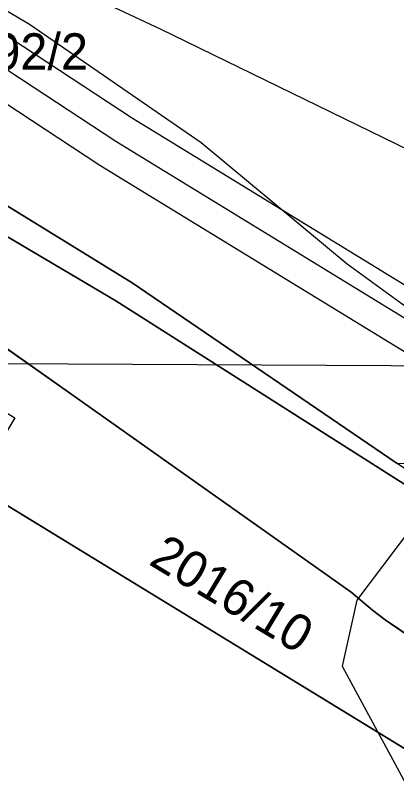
# Model space of a CAD drawing. Extents: x -706130 to -698555, y -971544 to -967260.
# Drawn here: x -705045.62 to -705024.67, y -969546.36 to -969504.03 of the extents above; entities that cross this region are included whole.
import ezdxf

# ---------------------------------------------------------------- set-up
doc = ezdxf.new("R2010")
doc.units = 0
for name, color, linetype in [('CHKO_Luzicke hory zonace S', 7, 'Continuous'), ('KN_Hranice_parcel', 7, 'Continuous'), ('KN_Parcelni cisla', 7, 'Continuous'), ('KN_Polygon parcely', 7, 'Continuous'), ('KN_POZEMKY_14_OSTATNI PLOCHA', 7, 'Continuous'), ('KN_POZEMKY_7_TTP', 7, 'Continuous'), ('KN_VYUZITI_16_ostatni plocha_silnice', 7, 'Continuous'), ('KN_VYUZITI_26_ostatni plocha_jina plocha', 7, 'Continuous'), ('KN_Věcná břemena k části', 7, 'Continuous'), ('Koridor cyklostezka Svate Zdislavy N', 7, 'Continuous'), ('Koridor cyklostezka Svate Zdislavy srafy N', 7, 'Continuous'), ('OP lesa 30 m', 7, 'Continuous'), ('OP silnic S', 7, 'Continuous'), ('Plochy doprava silniční - silnice I třídy S', 7, 'Continuous'), ('Plochy přírodní - nelesní S', 7, 'Continuous'), ('Plochy verejnych prostranstvi - komunikace ostatni S', 7, 'Continuous'), ('Regulační bloky v krajině S', 7, 'Continuous'), ('Regulační bloky zastavěné S', 7, 'Continuous'), ('Trasy cykloturistické N', 7, 'Continuous'), ('Vodovodní řad - přiváděcí S', 7, 'Continuous'), ('VPS dopravni infrastruktury_obrys N', 7, 'Continuous'), ('VPS dopravni infrastruktury_plochy N', 7, 'Continuous'), ('VÝŠKOPIS_vrstevnice zesílená', 7, 'Continuous'), ('Zastavene uzemi N', 7, 'Continuous'), ('Zastavene uzemi plochy N', 7, 'Continuous'), ('Zábory hodnocené - koridory', 7, 'Continuous')]:
    doc.layers.add(name, color=color, linetype=linetype)

msp = doc.modelspace()

# ---------------------------------------------------------------- linework, layer by layer
at = {"layer": 'CHKO_Luzicke hory zonace S'}
msp.add_lwpolyline([(-705014.53, -969535.42), (-705024.63, -969528.62), (-705039.21, -969518.7), (-705059.6, -969506.18), (-705075.72, -969497.41), (-705091.71, -969490.62), (-705116.55, -969481.59), (-705126.99, -969479.32), (-705132.21, -969479.18), (-705133.27, -969475.75), (-705146.35, -969456.57), (-705145.16, -969456.15), (-705152.67, -969413.52)], dxfattribs=at)
at = {"layer": 'KN_Hranice_parcel'}
for p, q in [((-705039.21, -969518.7), (-705024.63, -969528.62)), ((-705021.07, -969546.2), (-705047.88, -969529.83))]:
    msp.add_line(p, q, dxfattribs=at)
for points in [[(-705126.99, -969479.32), (-705116.55, -969481.59), (-705091.71, -969490.62), (-705075.72, -969497.41), (-705059.6, -969506.18), (-705039.21, -969518.7)], [(-705131.57, -969479.91), (-705082.27, -969495.28), (-705076.09, -969498.44), (-705040.1, -969519.7), (-705016.29, -969534.8)], [(-705079.27, -969503.37), (-705060.81, -969512.91), (-705048.73, -969520.47), (-705044.18, -969523.67), (-705042.71, -969524.71), (-705027.17, -969535.68), (-705026, -969536.68), (-705025.29, -969537.2), (-705009.64, -969547.95)]]:
    msp.add_lwpolyline(points, dxfattribs=at)
at = {"layer": 'KN_Polygon parcely'}
for points in [[(-704980.23, -969480.03), (-705009.37, -969485.17), (-705024.74, -969477.68), (-705071.48, -969455.87), (-705090.93, -969450.05), (-705113.96, -969453.61), (-705146.35, -969456.57), (-705133.27, -969475.75), (-705132.21, -969479.18), (-705126.99, -969479.32), (-705116.55, -969481.59), (-705091.71, -969490.62), (-705075.72, -969497.41), (-705059.6, -969506.18), (-705039.21, -969518.7), (-705024.63, -969528.62), (-704993.44, -969527.17)], [(-705016.29, -969534.8), (-705014.53, -969535.42), (-705016.68, -969533.99), (-705019.48, -969532.13), (-705024.63, -969528.62), (-705039.21, -969518.7), (-705059.6, -969506.18), (-705075.72, -969497.41), (-705091.71, -969490.62), (-705116.55, -969481.59), (-705126.99, -969479.32), (-705132.21, -969479.18), (-705131.57, -969479.91), (-705082.27, -969495.28), (-705076.09, -969498.44), (-705040.1, -969519.7)], [(-705044.18, -969523.67), (-705042.71, -969524.71), (-705027.17, -969535.68), (-705026, -969536.68), (-705025.29, -969537.2), (-705009.64, -969547.95), (-705006.71, -969549.95), (-705005.14, -969551.95), (-705004.18, -969554.85), (-705003.93, -969557.88), (-704993.19, -969565.76), (-704968.76, -969565.67), (-704982.48, -969557.83), (-705016.29, -969534.8), (-705040.1, -969519.7), (-705076.09, -969498.44), (-705082.27, -969495.28), (-705131.57, -969479.91), (-705123.86, -969488.76), (-705120.48, -969489.13), (-705100.16, -969494.65), (-705079.27, -969503.37), (-705060.81, -969512.91), (-705048.73, -969520.47)], [(-705073.39, -969509.25), (-705045.65, -969526.12), (-705047.88, -969529.83), (-705021.07, -969546.2), (-705017.41, -969546.07), (-705012.79, -969546.89), (-705009.64, -969547.95), (-705025.29, -969537.2), (-705026, -969536.68), (-705027.17, -969535.68), (-705042.71, -969524.71), (-705044.18, -969523.67), (-705048.73, -969520.47), (-705060.81, -969512.91), (-705079.27, -969503.37), (-705100.16, -969494.65), (-705096.98, -969497.5), (-705095.15, -969499.96), (-705093.94, -969502.76), (-705093.38, -969504.69), (-705084.63, -969507.92), (-705075.81, -969513.24)]]:
    msp.add_lwpolyline(points, close=True, dxfattribs=at)
msp.add_lwpolyline([(-705089.61, -969531.62), (-705086.69, -969536.97), (-705083.98, -969539.98), (-705072.53, -969547), (-705059.79, -969554.91), (-705055.12, -969556.92), (-705052.15, -969557.53), (-705049.12, -969557.75), (-705043.1, -969556.9), (-705038.37, -969555), (-705023.13, -969546.82), (-705021.07, -969546.2), (-705047.88, -969529.83), (-705050.54, -969534.25), (-705059.89, -969528.59), (-705061.74, -969531.65), (-705068.16, -969527.77), (-705066.3, -969524.71), (-705071.95, -969521.29), (-705078.34, -969517.42), (-705075.81, -969513.24), (-705084.63, -969507.92), (-705093.38, -969504.69)], dxfattribs=at)
at = {"layer": 'KN_POZEMKY_14_OSTATNI PLOCHA'}
for p, q in [((-705040.1, -969519.7), (-705076.09, -969498.44)), ((-705076.09, -969498.44), (-705040.1, -969519.7)), ((-705039.21, -969518.7), (-705059.6, -969506.18)), ((-705059.6, -969506.18), (-705039.21, -969518.7)), ((-705024.63, -969528.62), (-705039.21, -969518.7)), ((-705039.21, -969518.7), (-705024.63, -969528.62)), ((-705016.29, -969534.8), (-705040.1, -969519.7)), ((-705040.1, -969519.7), (-705016.29, -969534.8)), ((-705048.73, -969520.47), (-705044.18, -969523.67)), ((-705044.18, -969523.67), (-705048.73, -969520.47)), ((-705044.18, -969523.67), (-705042.71, -969524.71)), ((-705042.71, -969524.71), (-705044.18, -969523.67)), ((-705042.71, -969524.71), (-705027.17, -969535.68)), ((-705027.17, -969535.68), (-705042.71, -969524.71)), ((-705021.07, -969546.2), (-705047.88, -969529.83)), ((-705027.17, -969535.68), (-705026, -969536.68)), ((-705026, -969536.68), (-705027.17, -969535.68)), ((-705026, -969536.68), (-705025.29, -969537.2)), ((-705025.29, -969537.2), (-705026, -969536.68)), ((-705025.29, -969537.2), (-705009.64, -969547.95)), ((-705009.64, -969547.95), (-705025.29, -969537.2))]:
    msp.add_line(p, q, dxfattribs=at)
at = {"layer": 'KN_POZEMKY_7_TTP'}
msp.add_line((-705047.88, -969529.83), (-705021.07, -969546.2), dxfattribs=at)
at = {"layer": 'KN_VYUZITI_16_ostatni plocha_silnice'}
for p, q in [((-705040.1, -969519.7), (-705076.09, -969498.44)), ((-705076.09, -969498.44), (-705040.1, -969519.7)), ((-705059.6, -969506.18), (-705039.21, -969518.7)), ((-705039.21, -969518.7), (-705024.63, -969528.62)), ((-705016.29, -969534.8), (-705040.1, -969519.7)), ((-705040.1, -969519.7), (-705016.29, -969534.8)), ((-705048.73, -969520.47), (-705044.18, -969523.67)), ((-705044.18, -969523.67), (-705048.73, -969520.47)), ((-705044.18, -969523.67), (-705042.71, -969524.71)), ((-705042.71, -969524.71), (-705044.18, -969523.67)), ((-705042.71, -969524.71), (-705027.17, -969535.68)), ((-705027.17, -969535.68), (-705042.71, -969524.71)), ((-705021.07, -969546.2), (-705047.88, -969529.83)), ((-705027.17, -969535.68), (-705026, -969536.68)), ((-705026, -969536.68), (-705027.17, -969535.68)), ((-705026, -969536.68), (-705025.29, -969537.2)), ((-705025.29, -969537.2), (-705026, -969536.68)), ((-705025.29, -969537.2), (-705009.64, -969547.95)), ((-705009.64, -969547.95), (-705025.29, -969537.2))]:
    msp.add_line(p, q, dxfattribs=at)
at = {"layer": 'KN_VYUZITI_26_ostatni plocha_jina plocha'}
for p, q in [((-705039.21, -969518.7), (-705059.6, -969506.18)), ((-705024.63, -969528.62), (-705039.21, -969518.7))]:
    msp.add_line(p, q, dxfattribs=at)
at = {"layer": 'KN_Věcná břemena k části'}
msp.add_lwpolyline([(-705145.48, -969457.85), (-705131.77, -969470.93), (-705123.7, -969476.62), (-705114.03, -969480.2), (-705097.79, -969484.2), (-705080.36, -969490.95), (-705066.06, -969496.84), (-705054.57, -969503.32), (-705040.97, -969512.24), (-705018.52, -969525.97), (-705015.19, -969528.18), (-705009.93, -969527.94), (-705016.78, -969523.39), (-705039.23, -969509.66), (-705053.05, -969500.58), (-705064.6, -969494.08), (-705079.45, -969487.96), (-705096.85, -969481.21), (-705113.17, -969477.21), (-705122.21, -969473.85), (-705129.75, -969468.53), (-705142.65, -969456.23), (-705146.35, -969456.57)], close=True, dxfattribs=at)
at = {"layer": 'Koridor cyklostezka Svate Zdislavy N'}
for points in [[(-705109.699, -969476.376), (-705076.163, -969488.893), (-705055.345, -969498.291), (-705044.853, -969504.511), (-705035.409, -969511), (-705027.378, -969517.671), (-705021.752, -969521.76), (-705017.908, -969523.62), (-705015.841, -969524.296), (-705011.679, -969524.869), (-705007.768, -969525.068), (-704981.683, -969524.133), (-704977.654, -969524.142), (-704970.406, -969524.796), (-704964.651, -969526.23), (-704954.006, -969529.77)], [(-704956.548, -969538.41), (-704967.163, -969534.879), (-704971.907, -969533.697), (-704978.069, -969533.141), (-704981.531, -969533.133), (-705007.836, -969534.076), (-705012.447, -969534.373), (-705016.68, -969533.99), (-705019.48, -969532.13), (-705024.63, -969528.62), (-705039.21, -969518.7), (-705059.6, -969506.18), (-705075.72, -969497.41), (-705091.71, -969490.62)]]:
    msp.add_lwpolyline(points, dxfattribs=at)
at = {"layer": 'Koridor cyklostezka Svate Zdislavy srafy N'}
for points in [[(-705109.699, -969476.376), (-705076.163, -969488.893), (-705055.345, -969498.291), (-705044.853, -969504.511), (-705035.409, -969511), (-705027.378, -969517.671), (-705021.752, -969521.76), (-705017.908, -969523.62), (-705015.841, -969524.296), (-705011.679, -969524.869), (-705007.768, -969525.068), (-704981.683, -969524.133), (-704977.654, -969524.142), (-704970.406, -969524.796), (-704964.651, -969526.23), (-704954.006, -969529.77)], [(-704956.548, -969538.41), (-704967.163, -969534.879), (-704971.907, -969533.697), (-704978.069, -969533.141), (-704981.531, -969533.133), (-705007.836, -969534.076), (-705012.447, -969534.373), (-705016.68, -969533.99), (-705019.48, -969532.13), (-705024.63, -969528.62), (-705039.21, -969518.7), (-705059.6, -969506.18), (-705075.72, -969497.41), (-705091.71, -969490.62)]]:
    msp.add_lwpolyline(points, dxfattribs=at)
at = {"layer": 'OP lesa 30 m'}
msp.add_lwpolyline([(-705102.36, -969482.173), (-705093.041, -969480.733), (-705082.18, -969483.983), (-705037.655, -969504.759), (-705022.512, -969512.138)], dxfattribs=at)
at = {"layer": 'OP silnic S'}
msp.add_lwpolyline([(-704492.491, -969417.912), (-704547.06, -969422.819), (-704601.749, -969428.727), (-704606.55, -969429.484), (-704632.691, -969434.917), (-704635.5, -969435.586), (-704657.54, -969441.513), (-704662.203, -969443.016), (-704678.148, -969449.03), (-704681.342, -969450.364), (-704698.921, -969458.425), (-704701.228, -969459.555), (-704766.447, -969493.623), (-704797.326, -969507.874), (-704813.938, -969514.066), (-704828.677, -969518.176), (-704847.592, -969521.405), (-704866.492, -969523.592), (-704903.234, -969524.613), (-704975.203, -969523.515), (-705049.868, -969523.143), (-705158.779, -969522.404)], dxfattribs=at)
at = {"layer": 'Plochy doprava silniční - silnice I třídy S'}
for p, q in [((-705042.71, -969524.71), (-705044.18, -969523.67)), ((-705027.17, -969535.68), (-705042.71, -969524.71)), ((-705026, -969536.68), (-705027.17, -969535.68))]:
    msp.add_line(p, q, dxfattribs=at)
for points in [[(-705044.18, -969523.67), (-705048.73, -969520.47), (-705060.81, -969512.91)], [(-705009.64, -969547.95), (-705025.29, -969537.2), (-705026, -969536.68)]]:
    msp.add_lwpolyline(points, dxfattribs=at)
at = {"layer": 'Plochy přírodní - nelesní S'}
msp.add_line((-705039.21, -969518.7), (-705024.63, -969528.62), dxfattribs=at)
msp.add_lwpolyline([(-705075.72, -969497.41), (-705059.6, -969506.18), (-705039.21, -969518.7)], dxfattribs=at)
at = {"layer": 'Plochy verejnych prostranstvi - komunikace ostatni S'}
for p, q in [((-705024.63, -969528.62), (-705039.21, -969518.7)), ((-705048.73, -969520.47), (-705044.18, -969523.67)), ((-705044.18, -969523.67), (-705042.71, -969524.71)), ((-705025.29, -969537.2), (-705009.64, -969547.95))]:
    msp.add_line(p, q, dxfattribs=at)
for points in [[(-705039.21, -969518.7), (-705059.6, -969506.18), (-705075.72, -969497.41), (-705091.71, -969490.62)], [(-705042.71, -969524.71), (-705027.17, -969535.68), (-705026, -969536.68), (-705025.29, -969537.2)]]:
    msp.add_lwpolyline(points, dxfattribs=at)
at = {"layer": 'Regulační bloky v krajině S'}
msp.add_line((-705039.21, -969518.7), (-705024.63, -969528.62), dxfattribs=at)
msp.add_lwpolyline([(-705075.72, -969497.41), (-705059.6, -969506.18), (-705039.21, -969518.7)], dxfattribs=at)
at = {"layer": 'Regulační bloky zastavěné S'}
for p, q in [((-705024.63, -969528.62), (-705039.21, -969518.7)), ((-705048.73, -969520.47), (-705044.18, -969523.67)), ((-705044.18, -969523.67), (-705042.71, -969524.71)), ((-705042.71, -969524.71), (-705044.18, -969523.67)), ((-705027.17, -969535.68), (-705042.71, -969524.71)), ((-705026, -969536.68), (-705027.17, -969535.68)), ((-705025.29, -969537.2), (-705009.64, -969547.95))]:
    msp.add_line(p, q, dxfattribs=at)
for points in [[(-705039.21, -969518.7), (-705059.6, -969506.18), (-705075.72, -969497.41), (-705091.71, -969490.62)], [(-705044.18, -969523.67), (-705048.73, -969520.47), (-705060.81, -969512.91)], [(-705042.71, -969524.71), (-705027.17, -969535.68), (-705026, -969536.68), (-705025.29, -969537.2)], [(-705009.64, -969547.95), (-705025.29, -969537.2), (-705026, -969536.68)]]:
    msp.add_lwpolyline(points, dxfattribs=at)
at = {"layer": 'Trasy cykloturistické N'}
msp.add_lwpolyline([(-704956.548, -969538.41), (-704971.962, -969531.524), (-704981.33, -969532.04), (-705016.68, -969533.99), (-705024.63, -969528.62), (-705039.21, -969518.7), (-705059.6, -969506.18), (-705075.72, -969497.41), (-705091.71, -969490.62), (-705116.55, -969481.59), (-705126.99, -969479.32), (-705132.66, -969478.663)], dxfattribs=at)
at = {"layer": 'Vodovodní řad - přiváděcí S'}
msp.add_lwpolyline([(-704947.34, -969554.13), (-704970.56, -969548.02), (-704993.61, -969540.44), (-704994.92, -969539.76), (-705017.65, -969524.68), (-705040.1, -969510.95), (-705053.81, -969501.95), (-705065.33, -969495.46), (-705080.11, -969489.37), (-705097.32, -969482.7), (-705113.64, -969478.69), (-705122.94, -969475.24), (-705126.45, -969472.77), (-705130.78, -969469.71), (-705145.58, -969455.6), (-705150.88, -969453.71), (-705159.36, -969450.69), (-705171.89, -969446.17), (-705184.7, -969443.78), (-705200.12, -969443.78), (-705220.82, -969444.36), (-705261.09, -969444.74)], dxfattribs=at)
at = {"layer": 'VPS dopravni infrastruktury_obrys N'}
for points in [[(-705109.699, -969476.376), (-705076.163, -969488.893), (-705055.345, -969498.291), (-705044.853, -969504.511), (-705035.409, -969511), (-705027.378, -969517.671), (-705021.752, -969521.76), (-705017.908, -969523.62), (-705015.841, -969524.296), (-705011.679, -969524.869), (-705007.768, -969525.068), (-704981.683, -969524.133), (-704977.654, -969524.142), (-704970.406, -969524.796), (-704964.651, -969526.23), (-704954.006, -969529.77)], [(-704956.548, -969538.41), (-704967.163, -969534.879), (-704971.907, -969533.697), (-704978.069, -969533.141), (-704981.531, -969533.133), (-705007.836, -969534.076), (-705012.447, -969534.373), (-705016.68, -969533.99), (-705019.48, -969532.13), (-705024.63, -969528.62), (-705039.21, -969518.7), (-705059.6, -969506.18), (-705075.72, -969497.41), (-705091.71, -969490.62)]]:
    msp.add_lwpolyline(points, dxfattribs=at)
at = {"layer": 'VPS dopravni infrastruktury_plochy N'}
for points in [[(-705109.699, -969476.376), (-705076.163, -969488.893), (-705055.345, -969498.291), (-705044.853, -969504.511), (-705035.409, -969511), (-705027.378, -969517.671), (-705021.752, -969521.76), (-705017.908, -969523.62), (-705015.841, -969524.296), (-705011.679, -969524.869), (-705007.768, -969525.068), (-704981.683, -969524.133), (-704977.654, -969524.142), (-704970.406, -969524.796), (-704964.651, -969526.23), (-704954.006, -969529.77)], [(-704956.548, -969538.41), (-704967.163, -969534.879), (-704971.907, -969533.697), (-704978.069, -969533.141), (-704981.531, -969533.133), (-705007.836, -969534.076), (-705012.447, -969534.373), (-705016.68, -969533.99), (-705019.48, -969532.13), (-705024.63, -969528.62), (-705039.21, -969518.7), (-705059.6, -969506.18), (-705075.72, -969497.41), (-705091.71, -969490.62)]]:
    msp.add_lwpolyline(points, dxfattribs=at)
at = {"layer": 'VÝŠKOPIS_vrstevnice zesílená'}
msp.add_lwpolyline([(-705014.449, -969524.011), (-705020.421, -969527.625), (-705026.855, -969536.131), (-705027.664, -969539.747), (-705023.431, -969547.557), (-705043.263, -969566.225), (-705043.705, -969579.67), (-705022.032, -969582.165)], dxfattribs=at)
at = {"layer": 'Zastavene uzemi N'}
msp.add_lwpolyline([(-705140, -969562.22), (-705056.49, -969562.59), (-705049.3, -969562.73), (-705006.98, -969565.81), (-705005.54, -969563.7), (-705004.41, -969560.88), (-705003.93, -969557.88), (-705004.18, -969554.85), (-705005.14, -969551.95), (-705006.71, -969549.95), (-705009.64, -969547.95), (-705025.29, -969537.2), (-705026, -969536.68), (-705027.17, -969535.68), (-705042.71, -969524.71), (-705048.73, -969520.47), (-705060.81, -969512.91), (-705079.27, -969503.37), (-705100.16, -969494.65)], dxfattribs=at)
at = {"layer": 'Zastavene uzemi plochy N'}
msp.add_lwpolyline([(-705140, -969562.22), (-705056.49, -969562.59), (-705049.3, -969562.73), (-705006.98, -969565.81), (-705005.54, -969563.7), (-705004.41, -969560.88), (-705003.93, -969557.88), (-705004.18, -969554.85), (-705005.14, -969551.95), (-705006.71, -969549.95), (-705009.64, -969547.95), (-705025.29, -969537.2), (-705026, -969536.68), (-705027.17, -969535.68), (-705042.71, -969524.71), (-705048.73, -969520.47), (-705060.81, -969512.91), (-705079.27, -969503.37), (-705100.16, -969494.65)], dxfattribs=at)
at = {"layer": 'Zábory hodnocené - koridory'}
for points in [[(-705109.699, -969476.376), (-705076.163, -969488.893), (-705055.345, -969498.291), (-705044.853, -969504.511), (-705035.409, -969511), (-705027.378, -969517.671), (-705021.752, -969521.76), (-705017.908, -969523.62), (-705015.841, -969524.296), (-705011.679, -969524.869), (-705007.768, -969525.068), (-704981.683, -969524.133), (-704977.654, -969524.142), (-704970.406, -969524.796), (-704964.651, -969526.23), (-704954.006, -969529.77)], [(-704956.548, -969538.41), (-704967.163, -969534.879), (-704971.907, -969533.697), (-704978.069, -969533.141), (-704981.531, -969533.133), (-705007.836, -969534.076), (-705012.447, -969534.373), (-705016.68, -969533.99), (-705019.48, -969532.13), (-705024.63, -969528.62), (-705039.21, -969518.7), (-705059.6, -969506.18), (-705075.72, -969497.41), (-705091.71, -969490.62)]]:
    msp.add_lwpolyline(points, dxfattribs=at)

# ---------------------------------------------------------------- texts
at = {"layer": 'KN_Parcelni cisla'}
msp.add_text('1392/2', height=2, dxfattribs=at).set_placement((-705049.81, -969507.01))
msp.add_text('2016/10', height=2, rotation=329, dxfattribs=at).set_placement((-705038.357, -969534.128))

doc.saveas('drawing.dxf')
